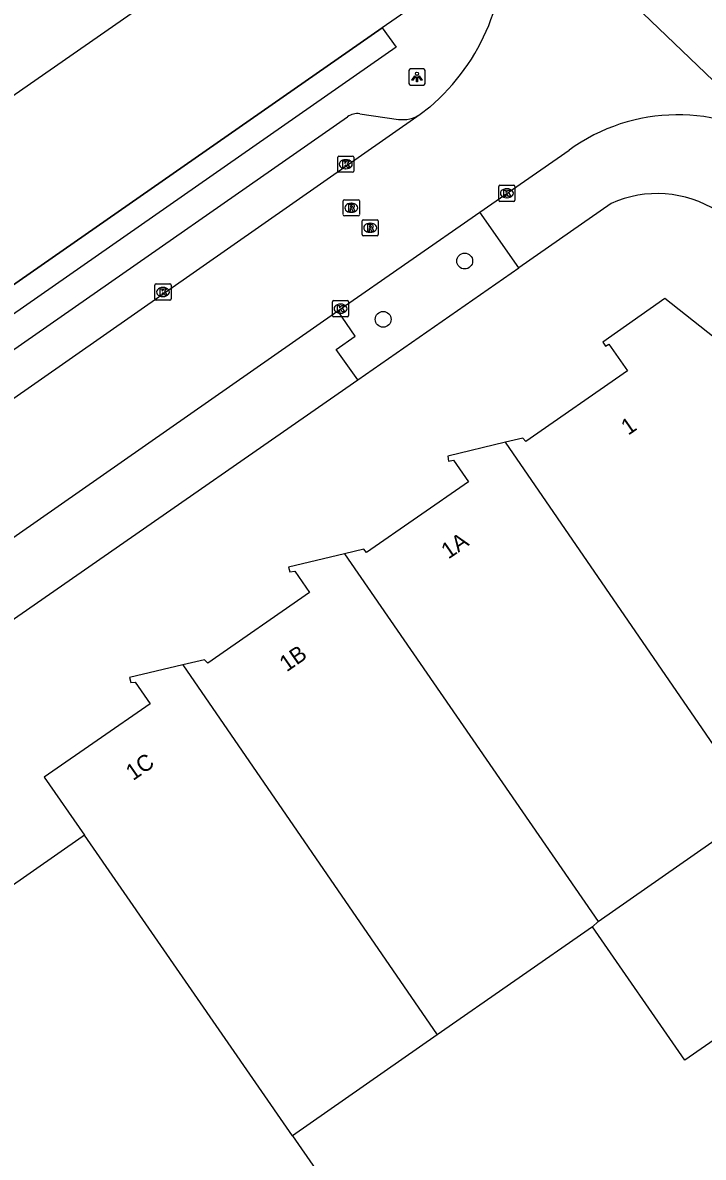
# Model space of a CAD drawing. Extents: x 156651 to 158072, y 387631 to 388990.
# Drawn here: x 157259.4 to 157301.5, y 388033.4 to 388103.6 of the extents above; entities that cross this region are included whole.
import ezdxf

# ---------------------------------------------------------------- set-up
doc = ezdxf.new("R2010")
doc.units = 0
for name, color, linetype in [('IMGEO_Berm_groen', 7, 'Continuous'), ('IMGEO_Boom', 7, 'Continuous'), ('IMGEO_Groenvoorziening', 7, 'Continuous'), ('IMGEO_Hek', 7, 'Continuous'), ('IMGEO_Kolk', 7, 'Continuous'), ('IMGEO_Lichtpunt', 7, 'Continuous'), ('IMGEO_Pand', 7, 'Continuous'), ('IMGEO_Pand_nummerreeks', 7, 'Continuous'), ('IMGEO_Rijbaan_lokaal_gesloten', 7, 'Continuous'), ('IMGEO_Rioolput', 7, 'Continuous'), ('IMGEO_Voetpad_open', 7, 'Continuous')]:
    doc.layers.add(name, color=color, linetype=linetype)

msp = doc.modelspace()

# ---------------------------------------------------------------- linework, layer by layer
at = {"layer": 'IMGEO_Berm_groen'}
msp.add_lwpolyline([(157280.155, 388081.516), (157290.104, 388088.445)], dxfattribs=at)
at = {"layer": 'IMGEO_Boom'}
for centre in [(157286.758, 388088.87), (157281.713, 388085.266)]:
    msp.add_circle(centre, 0.489, dxfattribs=at)
at = {"layer": 'IMGEO_Groenvoorziening'}
msp.add_lwpolyline([(157281.657, 388103.308), (157218.564, 388059.333)], dxfattribs=at)
at = {"layer": 'IMGEO_Hek'}
msp.add_lwpolyline([(157218.564, 388059.333), (157281.657, 388103.308)], dxfattribs=at)
at = {"layer": 'IMGEO_Kolk'}
for p, q in [((157278.976, 388095.362), (157279.828, 388095.362)), ((157278.901, 388094.436), (157278.901, 388095.288)), ((157279.389, 388095.142), (157279.414, 388095.142)), ((157279.902, 388095.288), (157279.902, 388094.436)), ((157279.828, 388094.362), (157278.976, 388094.362)), ((157279.412, 388094.582), (157279.387, 388094.582)), ((157288.864, 388092.638), (157288.864, 388093.49)), ((157288.939, 388093.564), (157289.791, 388093.564)), ((157289.352, 388093.344), (157289.377, 388093.344)), ((157289.865, 388093.49), (157289.865, 388092.638)), ((157289.791, 388092.564), (157288.939, 388092.564)), ((157289.375, 388092.784), (157289.35, 388092.784)), ((157267.595, 388086.532), (157267.595, 388087.384)), ((157267.67, 388087.458), (157268.522, 388087.458)), ((157268.083, 388087.238), (157268.108, 388087.238)), ((157268.596, 388087.384), (157268.596, 388086.532)), ((157268.522, 388086.458), (157267.67, 388086.458)), ((157268.106, 388086.678), (157268.081, 388086.678)), ((157278.578, 388085.5), (157278.578, 388086.352)), ((157278.653, 388086.426), (157279.505, 388086.426)), ((157279.066, 388086.206), (157279.091, 388086.206)), ((157279.579, 388086.352), (157279.579, 388085.5)), ((157279.089, 388085.646), (157279.064, 388085.646)), ((157279.505, 388085.426), (157278.653, 388085.426))]:
    msp.add_line(p, q, dxfattribs=at)
for points in [[(157278.976, 388095.362), (157279.828, 388095.362)], [(157278.901, 388094.436), (157278.901, 388095.288)], [(157279.222, 388095.062), (157279.345, 388095.062), (157279.345, 388094.911), (157279.475, 388095.062), (157279.639, 388095.062), (157279.493, 388094.911), (157279.646, 388094.662), (157279.494, 388094.662), (157279.409, 388094.826), (157279.345, 388094.759), (157279.345, 388094.662), (157279.222, 388094.662), (157279.222, 388095.062)], [(157279.902, 388095.288), (157279.902, 388094.436)], [(157279.828, 388094.362), (157278.976, 388094.362)], [(157288.864, 388092.638), (157288.864, 388093.49)], [(157288.939, 388093.564), (157289.791, 388093.564)], [(157289.185, 388093.264), (157289.308, 388093.264), (157289.308, 388093.113), (157289.438, 388093.264), (157289.602, 388093.264), (157289.456, 388093.113), (157289.609, 388092.864), (157289.457, 388092.864), (157289.372, 388093.028), (157289.308, 388092.961), (157289.308, 388092.864), (157289.185, 388092.864), (157289.185, 388093.264)], [(157289.865, 388093.49), (157289.865, 388092.638)], [(157289.791, 388092.564), (157288.939, 388092.564)], [(157267.595, 388086.532), (157267.595, 388087.384)], [(157267.67, 388087.458), (157268.522, 388087.458)], [(157267.916, 388087.158), (157268.039, 388087.158), (157268.039, 388087.007), (157268.169, 388087.158), (157268.333, 388087.158), (157268.187, 388087.007), (157268.34, 388086.758), (157268.188, 388086.758), (157268.103, 388086.922), (157268.039, 388086.855), (157268.039, 388086.758), (157267.916, 388086.758), (157267.916, 388087.158)], [(157268.596, 388087.384), (157268.596, 388086.532)], [(157268.522, 388086.458), (157267.67, 388086.458)], [(157278.578, 388085.5), (157278.578, 388086.352)], [(157278.653, 388086.426), (157279.505, 388086.426)], [(157279.579, 388086.352), (157279.579, 388085.5)], [(157278.899, 388086.126), (157279.022, 388086.126), (157279.022, 388085.975), (157279.152, 388086.126), (157279.316, 388086.126), (157279.17, 388085.975), (157279.323, 388085.726), (157279.171, 388085.726), (157279.086, 388085.89), (157279.022, 388085.823), (157279.022, 388085.726), (157278.899, 388085.726), (157278.899, 388086.126)], [(157279.505, 388085.426), (157278.653, 388085.426)]]:
    msp.add_lwpolyline(points, dxfattribs=at)
for centre, start, end in [((157278.978, 388095.286), 91.55205, 178.44795), ((157278.978, 388095.286), 91.55205, 178.44795), ((157279.826, 388095.286), 1.55205, 88.44795), ((157279.826, 388095.286), 1.55205, 88.44795), ((157278.978, 388094.438), 181.55205, 268.44795), ((157278.978, 388094.438), 181.55205, 268.44795), ((157279.826, 388094.438), 271.55205, 358.44795), ((157279.826, 388094.438), 271.55205, 358.44795), ((157288.941, 388093.488), 91.55205, 178.44795), ((157288.941, 388093.488), 91.55205, 178.44795), ((157289.789, 388093.488), 1.55205, 88.44795), ((157289.789, 388093.488), 1.55205, 88.44795), ((157288.941, 388092.64), 181.55205, 268.44795), ((157288.941, 388092.64), 181.55205, 268.44795), ((157289.789, 388092.64), 271.55205, 358.44795), ((157289.789, 388092.64), 271.55205, 358.44795), ((157267.672, 388087.382), 91.55205, 178.44795), ((157267.672, 388087.382), 91.55205, 178.44795), ((157268.52, 388087.382), 1.55205, 88.44795), ((157268.52, 388087.382), 1.55205, 88.44795), ((157267.672, 388086.534), 181.55205, 268.44795), ((157267.672, 388086.534), 181.55205, 268.44795), ((157268.52, 388086.534), 271.55205, 358.44795), ((157268.52, 388086.534), 271.55205, 358.44795), ((157278.655, 388086.35), 91.55205, 178.44795), ((157278.655, 388086.35), 91.55205, 178.44795), ((157279.503, 388086.35), 1.55205, 88.44795), ((157279.503, 388086.35), 1.55205, 88.44795), ((157278.655, 388085.502), 181.55205, 268.44795), ((157278.655, 388085.502), 181.55205, 268.44795), ((157279.503, 388085.502), 271.55205, 358.44795), ((157279.503, 388085.502), 271.55205, 358.44795)]:
    msp.add_arc(centre, 0.0765, start, end, dxfattribs=at)
for centre, major_axis, ratio, start_param, end_param in [((157279.388, 388094.862), (-0.387, 0.002), 0.722429, 4.712389, 7.853982), ((157279.413, 388094.862), (-0.39, 0.002), 0.717154, 1.570796, 4.712389), ((157289.351, 388093.064), (-0.387, 0.002), 0.722429, 4.712389, 7.853982), ((157289.376, 388093.064), (-0.39, 0.002), 0.717154, 1.570796, 4.712389), ((157268.082, 388086.958), (-0.387, 0.002), 0.722429, 4.712389, 7.853982), ((157268.107, 388086.958), (-0.39, 0.002), 0.717154, 1.570796, 4.712389), ((157279.065, 388085.926), (-0.387, 0.002), 0.722429, 4.712389, 7.853982), ((157279.09, 388085.926), (-0.39, 0.002), 0.717154, 1.570796, 4.712389)]:
    msp.add_ellipse(centre, major_axis=major_axis, ratio=ratio, start_param=start_param, end_param=end_param, dxfattribs=at)
at = {"layer": 'IMGEO_Lichtpunt'}
for p, q in [((157283.307, 388100.658), (157283.307, 388099.851)), ((157283.307, 388100.658), (157283.307, 388099.851)), ((157284.209, 388100.753), (157283.401, 388100.753)), ((157284.209, 388100.753), (157283.401, 388100.753)), ((157284.303, 388099.851), (157284.303, 388100.658)), ((157284.303, 388099.851), (157284.303, 388100.658)), ((157283.401, 388099.757), (157284.209, 388099.757)), ((157283.401, 388099.757), (157284.209, 388099.757))]:
    msp.add_line(p, q, dxfattribs=at)
for points in [[(157283.681, 388100.322), (157283.72, 388100.294), (157283.532, 388100.032), (157283.494, 388100.059), (157283.681, 388100.322)], [(157283.783, 388100.274), (157283.83, 388100.274), (157283.83, 388099.952), (157283.783, 388099.952), (157283.783, 388100.274)], [(157283.893, 388100.294), (157283.931, 388100.321), (157284.118, 388100.059), (157284.079, 388100.031), (157283.893, 388100.294)]]:
    msp.add_lwpolyline(points, dxfattribs=at)
msp.add_circle((157283.806, 388100.456), 0.0994, dxfattribs=at)
for centre, start, end in [((157283.401, 388100.658), 90, 180), ((157283.401, 388100.658), 90, 180), ((157284.209, 388100.658), 0, 90), ((157284.209, 388100.658), 0, 90), ((157283.401, 388099.851), 180, 270), ((157283.401, 388099.851), 180, 270), ((157284.209, 388099.851), 270, 0), ((157284.209, 388099.851), 270, 360)]:
    msp.add_arc(centre, 0.0946, start, end, dxfattribs=at)
at = {"layer": 'IMGEO_Pand'}
for points in [[(157257.578, 388129.897), (157248.5, 388123.588), (157239.125, 388137.125), (157237.62, 388139.301), (157246.706, 388145.644), (157221.693, 388181.584), (157212.642, 388175.281), (157211.076, 388177.53), (157208.169, 388175.506), (157161.84, 388143.245), (157189.962, 388102.891), (157199.722, 388088.956), (157214.226, 388068.097), (157272.425, 388108.581), (157257.578, 388129.897)], [(157304.913, 388054.921), (157315.596, 388062.375), (157309.547, 388071.083), (157314.137, 388074.254), (157314.384, 388074.482), (157299.126, 388086.551), (157295.291, 388083.861), (157295.474, 388083.614), (157295.673, 388083.732), (157296.83, 388082.08), (157290.538, 388077.719), (157290.349, 388077.923), (157289.283, 388077.665)], [(157289.283, 388077.665), (157285.704, 388076.799), (157285.763, 388076.496), (157286.07, 388076.547), (157287, 388075.214), (157280.679, 388070.849), (157280.518, 388071.054), (157279.321, 388070.766)], [(157304.913, 388054.921), (157289.283, 388077.665)], [(157279.321, 388070.766), (157275.859, 388069.933), (157275.932, 388069.637), (157276.254, 388069.681), (157277.167, 388068.366), (157270.869, 388063.99), (157270.673, 388064.204), (157269.327, 388063.886)], [(157279.321, 388070.766), (157295.004, 388048.007)], [(157269.327, 388063.886), (157266.032, 388063.108), (157266.111, 388062.802), (157266.373, 388062.831), (157267.312, 388061.487), (157260.745, 388056.949), (157263.242, 388053.365)], [(157269.327, 388063.886), (157285.053, 388040.999)], [(157295.004, 388048.007), (157304.913, 388054.921)], [(157297.752, 388003.524), (157297.944, 388003.658), (157299.616, 388001.233), (157322.97, 388017.506), (157327.072, 388020.364), (157323.352, 388025.662), (157333.716, 388032.919), (157325.284, 388045.037), (157326.381, 388046.439), (157323.784, 388048.53), (157323.348, 388047.818), (157319.026, 388054.029), (157308.289, 388046.541), (157309.049, 388045.451), (157300.378, 388039.443), (157294.657, 388047.688)], [(157263.242, 388053.365), (157263.091, 388053.246), (157250.631, 388044.541), (157226.45, 388027.647), (157240.973, 388006.687), (157245.602, 388000), (157260.917, 387977.877)], [(157276.098, 388034.761), (157263.242, 388053.365)], [(157294.657, 388047.688), (157285.053, 388040.999)], [(157294.657, 388047.688), (157295.004, 388048.007)], [(157285.053, 388040.999), (157276.098, 388034.761)], [(157276.098, 388034.761), (157297.752, 388003.524)]]:
    msp.add_lwpolyline(points, dxfattribs=at)
at = {"layer": 'IMGEO_Rijbaan_lokaal_gesloten'}
for points in [[(157306.474, 388095.88), (157287.657, 388113.917)], [(157284.592, 388098.393), (157283.996, 388097.937)], [(157283.996, 388097.937), (157223.111, 388055.38)], [(157287.685, 388091.892), (157293.209, 388095.729)], [(157278.905, 388085.793), (157287.685, 388091.892)], [(157240.821, 388059.195), (157241.912, 388059.957), (157278.905, 388085.793)]]:
    msp.add_lwpolyline(points, dxfattribs=at)
for centre, radius, start, end in [((157276.061, 388108.392), 13.144, 310.46868, 5.33818), ((157299.948, 388086.449), 11.469, 55.31799, 125.98639)]:
    msp.add_arc(centre, radius, start, end, dxfattribs=at)
at = {"layer": 'IMGEO_Rioolput'}
for p, q in [((157279.243, 388091.741), (157279.243, 388092.593)), ((157279.318, 388092.667), (157280.17, 388092.667)), ((157280.244, 388092.593), (157280.244, 388091.741)), ((157279.754, 388091.887), (157279.729, 388091.887)), ((157279.731, 388092.447), (157279.756, 388092.447)), ((157280.17, 388091.667), (157279.318, 388091.667)), ((157280.411, 388090.504), (157280.411, 388091.356)), ((157280.486, 388091.43), (157281.338, 388091.43)), ((157280.899, 388091.21), (157280.924, 388091.21)), ((157281.412, 388091.356), (157281.412, 388090.504)), ((157281.338, 388090.43), (157280.486, 388090.43)), ((157280.922, 388090.65), (157280.897, 388090.65))]:
    msp.add_line(p, q, dxfattribs=at)
for points in [[(157279.243, 388091.741), (157279.243, 388092.593)], [(157279.318, 388092.667), (157280.17, 388092.667)], [(157280.244, 388092.593), (157280.244, 388091.741)], [(157279.832, 388092.365), (157279.58, 388092.367), (157279.58, 388091.967)], [(157279.58, 388091.967), (157279.704, 388091.967), (157279.704, 388092.129), (157279.715, 388092.129)], [(157279.758, 388092.286), (157279.704, 388092.286), (157279.704, 388092.205)], [(157279.704, 388092.205), (157279.756, 388092.205)], [(157279.762, 388092.1), (157279.833, 388091.967), (157279.973, 388091.967), (157279.908, 388092.093)], [(157280.17, 388091.667), (157279.318, 388091.667)], [(157280.411, 388090.504), (157280.411, 388091.356)], [(157280.486, 388091.43), (157281.338, 388091.43)], [(157281, 388091.128), (157280.748, 388091.13), (157280.748, 388090.73)], [(157281.412, 388091.356), (157281.412, 388090.504)], [(157281.338, 388090.43), (157280.486, 388090.43)], [(157280.748, 388090.73), (157280.872, 388090.73), (157280.872, 388090.892), (157280.883, 388090.892)], [(157280.926, 388091.049), (157280.872, 388091.049), (157280.872, 388090.968)], [(157280.872, 388090.968), (157280.924, 388090.968)], [(157280.93, 388090.863), (157281.001, 388090.73), (157281.141, 388090.73), (157281.076, 388090.856)]]:
    msp.add_lwpolyline(points, dxfattribs=at)
for centre, radius, start, end in [((157279.32, 388092.591), 0.0765, 91.55205, 178.44795), ((157279.32, 388092.591), 0.0765, 91.55205, 178.44795), ((157280.168, 388092.591), 0.0765, 1.55205, 88.44795), ((157280.168, 388092.591), 0.0765, 1.55205, 88.44795), ((157279.714, 388092.076), 0.0533, 26.02933, 88.69889), ((157279.74, 388092.394), 0.19, 274.7715, 282.96867), ((157279.764, 388092.19), 0.0964, 77.00612, 93.18647), ((157279.778, 388092.247), 0.0378, 276.66336, 79.67722), ((157279.831, 388092.255), 0.109, 350.36119, 89.41601), ((157279.829, 388092.255), 0.112, 277.58423, 350.98172), ((157279.813, 388092.04), 0.108, 29.51342, 73.79051), ((157279.32, 388091.743), 0.0765, 181.55205, 268.44795), ((157279.32, 388091.743), 0.0765, 181.55205, 268.44795), ((157280.168, 388091.743), 0.0765, 271.55205, 358.44795), ((157280.168, 388091.743), 0.0765, 271.55205, 358.44795), ((157280.488, 388091.354), 0.0765, 91.55205, 178.44795), ((157280.488, 388091.354), 0.0765, 91.55205, 178.44795), ((157280.999, 388091.018), 0.109, 350.36119, 89.41601), ((157281.336, 388091.354), 0.0765, 1.55205, 88.44795), ((157281.336, 388091.354), 0.0765, 1.55205, 88.44795), ((157280.488, 388090.506), 0.0765, 181.55205, 268.44795), ((157280.488, 388090.506), 0.0765, 181.55205, 268.44795), ((157280.882, 388090.839), 0.0533, 26.02933, 88.69889), ((157280.908, 388091.157), 0.19, 274.7715, 282.96867), ((157280.932, 388090.953), 0.0964, 77.00612, 93.18647), ((157280.946, 388091.01), 0.0378, 276.66336, 79.67722), ((157280.997, 388091.018), 0.112, 277.58423, 350.98172), ((157280.981, 388090.803), 0.108, 29.51342, 73.79051), ((157281.336, 388090.506), 0.0765, 271.55205, 358.44795), ((157281.336, 388090.506), 0.0765, 271.55205, 358.44795)]:
    msp.add_arc(centre, radius, start, end, dxfattribs=at)
for centre, major_axis, ratio, start_param, end_param in [((157279.73, 388092.167), (-0.387, 0.002), 0.722429, 4.712389, 7.853982), ((157279.755, 388092.167), (-0.39, 0.002), 0.717154, 1.570796, 4.712389), ((157280.898, 388090.93), (-0.387, 0.002), 0.722429, 4.712389, 7.853982), ((157280.923, 388090.93), (-0.39, 0.002), 0.717154, 1.570796, 4.712389)]:
    msp.add_ellipse(centre, major_axis=major_axis, ratio=ratio, start_param=start_param, end_param=end_param, dxfattribs=at)
at = {"layer": 'IMGEO_Voetpad_open'}
for points in [[(157283.564, 388110.333), (157286.246, 388106.501), (157281.657, 388103.308)], [(157281.657, 388103.308), (157282.509, 388102.101), (157220.645, 388058.952)], [(157221.662, 388057.453), (157279.511, 388097.797)], [(157280.272, 388097.979), (157282.659, 388097.633)], [(157290.104, 388088.445), (157287.685, 388091.892)], [(157295.814, 388092.422), (157290.104, 388088.445)], [(157280.155, 388081.516), (157278.81, 388083.401), (157279.975, 388084.217), (157278.905, 388085.793)], [(157243.07, 388055.771), (157245.365, 388057.354), (157280.155, 388081.516)]]:
    msp.add_lwpolyline(points, dxfattribs=at)
for centre, radius, start, end in [((157280.107, 388096.987), 1.006, 80.56425, 126.33608), ((157282.906, 388099.637), 2.019, 262.95895, 302.66069), ((157298.669, 388086.199), 6.847, 57.12186, 114.64495)]:
    msp.add_arc(centre, radius, start, end, dxfattribs=at)

# ---------------------------------------------------------------- texts
at = {"layer": 'IMGEO_Pand_nummerreeks'}
for s, rotation, p in [('1', 34.72592, (157296.869, 388078.058)), ('1A', 34.62723, (157285.746, 388070.4)), ('1B', 34.79249, (157275.745, 388063.424)), ('1C', 34.64567, (157266.242, 388056.696))]:
    msp.add_text(s, height=1, rotation=rotation, dxfattribs=at).set_placement(p)

doc.saveas('drawing.dxf')
